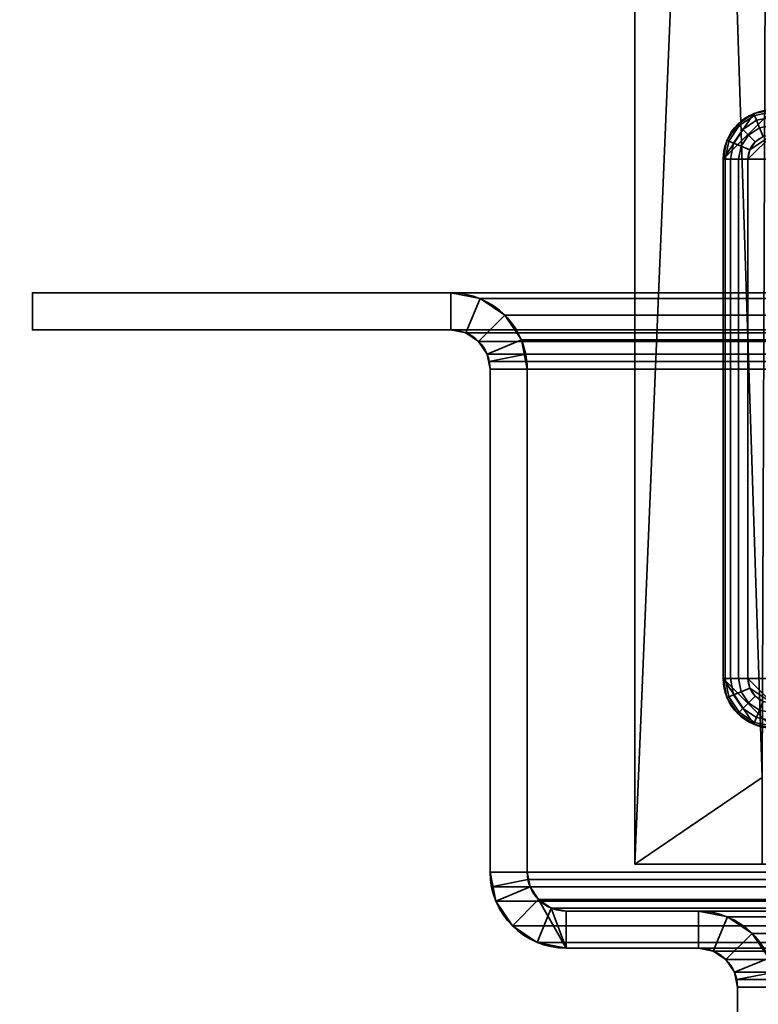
# Model space of a CAD drawing. Header units: millimetres. Extents: x -603 to 3703, y -115 to 249.
# Tile 1056 of 1056: x 2456 to 2486, y 62 to 102. Entities that reach past the tile are written whole.
import ezdxf

# ---------------------------------------------------------------- set-up
doc = ezdxf.new("R2010")
doc.units = ezdxf.units.MM
doc.layers.add('151', color=7, linetype='Continuous', true_color=0xffffff)

# ---------------------------------------------------------------- blocks, each defined once
blk = doc.blocks.new('UG_SURFACE_003')
at = {"layer": '151', "color": 252, "linetype": 'Continuous', "lineweight": 35}
for points in [[(3703, -13.4, 2212.25), (3703, 230.4, 2212.25), (2297, 230.4, 2212.25), (2297, -13.4, 2212.25)], [(2447, -13.4, 2062.25), (2447, 230.4, 2062.25), (3553, 230.4, 2062.25), (3553, -13.4, 2062.25)]]:
    blk.add_3dface(points, dxfattribs=at)
blk = doc.blocks.new('UG_SURFACE_176')
at = {"layer": '151', "color": 41, "linetype": 'Continuous', "lineweight": 35}
for points in [[(2481.35, 67.5, -5.75), (2481.35, 67.5, 2027.9), (2481.35, 229.15, 2027.9), (2481.35, 229.15, -5.75)], [(2481.35, 67.5, -5.75), (2481.35, 229.15, -5.75), (2487, 229.15, -5.75), (2487, 203.3, -5.75)], [(2481.35, 229.15, 2027.9), (2481.35, 67.5, 2027.9), (2486.5, 67.5, 2022.75), (2486.5, 71, 2022.75)], [(2487, 203.3, 2022.25), (2487, 229.15, 2022.25), (2481.35, 229.15, 2027.9), (2486.5, 71, 2022.75)], [(2481.35, 67.5, -5.75), (2487, 203.3, -5.75), (2486.5, 71, -5.75)], [(2486.5, 71, -5.75), (2486.5, 67.5, -5.75), (2481.35, 67.5, -5.75)], [(2481.35, 67.5, 2027.9), (2481.35, 67.5, -5.75), (2486.5, 67.5, -5.75), (2486.5, 67.5, 2022.75)]]:
    blk.add_3dface(points, dxfattribs=at)
blk = doc.blocks.new('UG_SURFACE_177')
at = {"layer": '151', "color": 253, "linetype": 'Continuous', "lineweight": 35}
for points in [[(2484.925, 96, -5.75), (2486.925, 98, -5.75), (2486.16, 97.848, -5.75)], [(2484.925, 96, -5.75), (2499.925, 96, -5.75), (2497.925, 98, -5.75), (2486.925, 98, -5.75)], [(2486.925, 98, -5.75), (2486.925, 98, -7.75), (2486.16, 97.848, -7.75), (2486.16, 97.848, -5.75)], [(2486.925, 97.924, -8.133), (2486.189, 97.777, -8.133), (2486.16, 97.848, -7.75), (2486.925, 98, -7.75)], [(2497.925, 98, -7.75), (2486.925, 98, -7.75), (2486.925, 98, -5.75), (2497.925, 98, -5.75)], [(2486.925, 98, -7.75), (2497.925, 98, -7.75), (2497.925, 97.924, -8.133), (2486.925, 97.924, -8.133)], [(2498.69, 97.848, -5.75), (2497.925, 98, -5.75), (2499.925, 96, -5.75)], [(2498.69, 97.848, -5.75), (2498.69, 97.848, -7.75), (2497.925, 98, -7.75), (2497.925, 98, -5.75)], [(2498.661, 97.777, -8.133), (2497.925, 97.924, -8.133), (2497.925, 98, -7.75), (2498.69, 97.848, -7.75)], [(2486.16, 97.848, -5.75), (2485.511, 97.414, -5.75), (2485.077, 96.765, -5.75), (2484.925, 96, -5.75)], [(2486.16, 97.848, -5.75), (2486.16, 97.848, -7.75), (2485.511, 97.414, -7.75), (2485.511, 97.414, -5.75)], [(2486.189, 97.777, -8.133), (2485.565, 97.36, -8.133), (2485.511, 97.414, -7.75), (2486.16, 97.848, -7.75)], [(2486.272, 97.577, -8.457), (2485.718, 97.207, -8.457), (2485.565, 97.36, -8.133), (2486.189, 97.777, -8.133)], [(2486.396, 97.277, -8.674), (2485.947, 96.978, -8.674), (2485.718, 97.207, -8.457), (2486.272, 97.577, -8.457)], [(2486.925, 97.707, -8.457), (2486.272, 97.577, -8.457), (2486.189, 97.777, -8.133), (2486.925, 97.924, -8.133)], [(2486.925, 97.383, -8.674), (2486.396, 97.277, -8.674), (2486.272, 97.577, -8.457), (2486.925, 97.707, -8.457)], [(2486.925, 97.924, -8.133), (2497.925, 97.924, -8.133), (2497.925, 97.707, -8.457), (2486.925, 97.707, -8.457)], [(2486.925, 97.707, -8.457), (2497.925, 97.707, -8.457), (2497.925, 97.383, -8.674), (2486.925, 97.383, -8.674)], [(2498.578, 97.577, -8.457), (2497.925, 97.707, -8.457), (2497.925, 97.924, -8.133), (2498.661, 97.777, -8.133)], [(2498.454, 97.277, -8.674), (2497.925, 97.383, -8.674), (2497.925, 97.707, -8.457), (2498.578, 97.577, -8.457)], [(2498.903, 96.978, -8.674), (2498.454, 97.277, -8.674), (2498.578, 97.577, -8.457), (2499.132, 97.207, -8.457)], [(2499.132, 97.207, -8.457), (2498.578, 97.577, -8.457), (2498.661, 97.777, -8.133), (2499.285, 97.36, -8.133)], [(2499.285, 97.36, -8.133), (2498.661, 97.777, -8.133), (2498.69, 97.848, -7.75), (2499.339, 97.414, -7.75)], [(2499.925, 96, -5.75), (2499.773, 96.765, -5.75), (2499.339, 97.414, -5.75), (2498.69, 97.848, -5.75)], [(2499.339, 97.414, -5.75), (2499.339, 97.414, -7.75), (2498.69, 97.848, -7.75), (2498.69, 97.848, -5.75)], [(2485.511, 97.414, -5.75), (2485.511, 97.414, -7.75), (2485.077, 96.765, -7.75), (2485.077, 96.765, -5.75)], [(2485.565, 97.36, -8.133), (2485.147, 96.736, -8.133), (2485.077, 96.765, -7.75), (2485.511, 97.414, -7.75)], [(2485.718, 97.207, -8.457), (2485.348, 96.653, -8.457), (2485.147, 96.736, -8.133), (2485.565, 97.36, -8.133)], [(2485.947, 96.978, -8.674), (2485.648, 96.529, -8.674), (2485.348, 96.653, -8.457), (2485.718, 97.207, -8.457)], [(2486.542, 96.924, -8.75), (2486.218, 96.707, -8.75), (2485.947, 96.978, -8.674), (2486.396, 97.277, -8.674)], [(2486.925, 97, -8.75), (2486.542, 96.924, -8.75), (2486.396, 97.277, -8.674), (2486.925, 97.383, -8.674)], [(2486.925, 97.383, -8.674), (2497.925, 97.383, -8.674), (2497.925, 97, -8.75), (2486.925, 97, -8.75)], [(2498.308, 96.924, -8.75), (2497.925, 97, -8.75), (2497.925, 97.383, -8.674), (2498.454, 97.277, -8.674)], [(2498.632, 96.707, -8.75), (2498.308, 96.924, -8.75), (2498.454, 97.277, -8.674), (2498.903, 96.978, -8.674)], [(2499.202, 96.529, -8.674), (2498.903, 96.978, -8.674), (2499.132, 97.207, -8.457), (2499.502, 96.653, -8.457)], [(2499.502, 96.653, -8.457), (2499.132, 97.207, -8.457), (2499.285, 97.36, -8.133), (2499.702, 96.736, -8.133)], [(2499.702, 96.736, -8.133), (2499.285, 97.36, -8.133), (2499.339, 97.414, -7.75), (2499.773, 96.765, -7.75)], [(2499.773, 96.765, -5.75), (2499.773, 96.765, -7.75), (2499.339, 97.414, -7.75), (2499.339, 97.414, -5.75)], [(2485.077, 96.765, -5.75), (2485.077, 96.765, -7.75), (2484.925, 96, -7.75), (2484.925, 96, -5.75)], [(2485.147, 96.736, -8.133), (2485.001, 96, -8.133), (2484.925, 96, -7.75), (2485.077, 96.765, -7.75)], [(2486.218, 96.707, -8.75), (2486.001, 96.383, -8.75), (2485.648, 96.529, -8.674), (2485.947, 96.978, -8.674)], [(2486.925, 97, -8.75), (2485.925, 96, -8.75), (2486.001, 96.383, -8.75)], [(2486.925, 97, -8.75), (2486.925, 74, -8.75), (2485.925, 75, -8.75), (2485.925, 96, -8.75)], [(2486.001, 96.383, -8.75), (2486.218, 96.707, -8.75), (2486.542, 96.924, -8.75), (2486.925, 97, -8.75)], [(2486.925, 97, -8.75), (2497.925, 97, -8.75), (2497.925, 74, -8.75), (2486.925, 74, -8.75)], [(2497.925, 74, -8.75), (2497.925, 97, -8.75), (2498.925, 96, -8.75), (2498.925, 75, -8.75)], [(2497.925, 97, -8.75), (2498.308, 96.924, -8.75), (2498.632, 96.707, -8.75), (2498.849, 96.383, -8.75)], [(2498.849, 96.383, -8.75), (2498.925, 96, -8.75), (2497.925, 97, -8.75)], [(2498.849, 96.383, -8.75), (2498.632, 96.707, -8.75), (2498.903, 96.978, -8.674), (2499.202, 96.529, -8.674)], [(2499.849, 96, -8.133), (2499.702, 96.736, -8.133), (2499.773, 96.765, -7.75), (2499.925, 96, -7.75)], [(2499.925, 96, -5.75), (2499.925, 96, -7.75), (2499.773, 96.765, -7.75), (2499.773, 96.765, -5.75)], [(2485.348, 96.653, -8.457), (2485.218, 96, -8.457), (2485.001, 96, -8.133), (2485.147, 96.736, -8.133)], [(2485.648, 96.529, -8.674), (2485.542, 96, -8.674), (2485.218, 96, -8.457), (2485.348, 96.653, -8.457)], [(2486.001, 96.383, -8.75), (2485.925, 96, -8.75), (2485.542, 96, -8.674), (2485.648, 96.529, -8.674)], [(2498.925, 96, -8.75), (2498.849, 96.383, -8.75), (2499.202, 96.529, -8.674), (2499.308, 96, -8.674)], [(2499.308, 96, -8.674), (2499.202, 96.529, -8.674), (2499.502, 96.653, -8.457), (2499.632, 96, -8.457)], [(2499.632, 96, -8.457), (2499.502, 96.653, -8.457), (2499.702, 96.736, -8.133), (2499.849, 96, -8.133)], [(2484.925, 96, -7.75), (2484.925, 75, -7.75), (2484.925, 75, -5.75), (2484.925, 96, -5.75)], [(2484.925, 75, -7.75), (2484.925, 96, -7.75), (2485.001, 96, -8.133), (2485.001, 75, -8.133)], [(2499.925, 75, -5.75), (2499.925, 96, -5.75), (2484.925, 96, -5.75), (2484.925, 75, -5.75)], [(2485.001, 75, -8.133), (2485.001, 96, -8.133), (2485.218, 96, -8.457), (2485.218, 75, -8.457)], [(2485.218, 75, -8.457), (2485.218, 96, -8.457), (2485.542, 96, -8.674), (2485.542, 75, -8.674)], [(2485.542, 75, -8.674), (2485.542, 96, -8.674), (2485.925, 96, -8.75), (2485.925, 75, -8.75)], [(2499.308, 96, -8.674), (2499.308, 75, -8.674), (2498.925, 75, -8.75), (2498.925, 96, -8.75)], [(2499.632, 96, -8.457), (2499.632, 75, -8.457), (2499.308, 75, -8.674), (2499.308, 96, -8.674)], [(2499.849, 96, -8.133), (2499.849, 75, -8.133), (2499.632, 75, -8.457), (2499.632, 96, -8.457)], [(2499.925, 96, -7.75), (2499.925, 75, -7.75), (2499.849, 75, -8.133), (2499.849, 96, -8.133)], [(2499.925, 75, -7.75), (2499.925, 96, -7.75), (2499.925, 96, -5.75), (2499.925, 75, -5.75)], [(2484.925, 75, -5.75), (2484.925, 75, -7.75), (2485.077, 74.235, -7.75), (2485.077, 74.235, -5.75)], [(2485.001, 75, -8.133), (2485.147, 74.264, -8.133), (2485.077, 74.235, -7.75), (2484.925, 75, -7.75)], [(2499.925, 75, -5.75), (2484.925, 75, -5.75), (2486.925, 73, -5.75), (2497.925, 73, -5.75)], [(2484.925, 75, -5.75), (2485.077, 74.235, -5.75), (2485.511, 73.586, -5.75), (2486.16, 73.152, -5.75)], [(2486.16, 73.152, -5.75), (2486.925, 73, -5.75), (2484.925, 75, -5.75)], [(2485.218, 75, -8.457), (2485.348, 74.347, -8.457), (2485.147, 74.264, -8.133), (2485.001, 75, -8.133)], [(2485.542, 75, -8.674), (2485.648, 74.471, -8.674), (2485.348, 74.347, -8.457), (2485.218, 75, -8.457)], [(2485.925, 75, -8.75), (2486.001, 74.617, -8.75), (2485.648, 74.471, -8.674), (2485.542, 75, -8.674)], [(2486.001, 74.617, -8.75), (2485.925, 75, -8.75), (2486.925, 74, -8.75)], [(2499.773, 74.235, -5.75), (2499.925, 75, -5.75), (2497.925, 73, -5.75)], [(2497.925, 74, -8.75), (2498.925, 75, -8.75), (2498.849, 74.617, -8.75)], [(2498.849, 74.617, -8.75), (2498.925, 75, -8.75), (2499.308, 75, -8.674), (2499.202, 74.471, -8.674)], [(2499.202, 74.471, -8.674), (2499.308, 75, -8.674), (2499.632, 75, -8.457), (2499.502, 74.347, -8.457)], [(2499.502, 74.347, -8.457), (2499.632, 75, -8.457), (2499.849, 75, -8.133), (2499.702, 74.264, -8.133)], [(2499.702, 74.264, -8.133), (2499.849, 75, -8.133), (2499.925, 75, -7.75), (2499.773, 74.235, -7.75)], [(2499.773, 74.235, -5.75), (2499.773, 74.235, -7.75), (2499.925, 75, -7.75), (2499.925, 75, -5.75)], [(2485.648, 74.471, -8.674), (2485.947, 74.022, -8.674), (2485.718, 73.793, -8.457), (2485.348, 74.347, -8.457)], [(2486.001, 74.617, -8.75), (2486.218, 74.293, -8.75), (2485.947, 74.022, -8.674), (2485.648, 74.471, -8.674)], [(2486.925, 74, -8.75), (2486.542, 74.076, -8.75), (2486.218, 74.293, -8.75), (2486.001, 74.617, -8.75)], [(2498.849, 74.617, -8.75), (2498.632, 74.293, -8.75), (2498.308, 74.076, -8.75), (2497.925, 74, -8.75)], [(2498.632, 74.293, -8.75), (2498.849, 74.617, -8.75), (2499.202, 74.471, -8.674), (2498.903, 74.022, -8.674)], [(2498.903, 74.022, -8.674), (2499.202, 74.471, -8.674), (2499.502, 74.347, -8.457), (2499.132, 73.793, -8.457)], [(2485.147, 74.264, -8.133), (2485.565, 73.64, -8.133), (2485.511, 73.586, -7.75), (2485.077, 74.235, -7.75)], [(2485.077, 74.235, -5.75), (2485.077, 74.235, -7.75), (2485.511, 73.586, -7.75), (2485.511, 73.586, -5.75)], [(2485.348, 74.347, -8.457), (2485.718, 73.793, -8.457), (2485.565, 73.64, -8.133), (2485.147, 74.264, -8.133)], [(2486.218, 74.293, -8.75), (2486.542, 74.076, -8.75), (2486.396, 73.723, -8.674), (2485.947, 74.022, -8.674)], [(2486.542, 74.076, -8.75), (2486.925, 74, -8.75), (2486.925, 73.617, -8.674), (2486.396, 73.723, -8.674)], [(2497.925, 73, -5.75), (2498.69, 73.152, -5.75), (2499.339, 73.586, -5.75), (2499.773, 74.235, -5.75)], [(2497.925, 74, -8.75), (2498.308, 74.076, -8.75), (2498.454, 73.723, -8.674), (2497.925, 73.617, -8.674)], [(2498.308, 74.076, -8.75), (2498.632, 74.293, -8.75), (2498.903, 74.022, -8.674), (2498.454, 73.723, -8.674)], [(2499.132, 73.793, -8.457), (2499.502, 74.347, -8.457), (2499.702, 74.264, -8.133), (2499.285, 73.64, -8.133)], [(2499.285, 73.64, -8.133), (2499.702, 74.264, -8.133), (2499.773, 74.235, -7.75), (2499.339, 73.586, -7.75)], [(2499.339, 73.586, -5.75), (2499.339, 73.586, -7.75), (2499.773, 74.235, -7.75), (2499.773, 74.235, -5.75)], [(2485.718, 73.793, -8.457), (2486.272, 73.423, -8.457), (2486.189, 73.223, -8.133), (2485.565, 73.64, -8.133)], [(2485.947, 74.022, -8.674), (2486.396, 73.723, -8.674), (2486.272, 73.423, -8.457), (2485.718, 73.793, -8.457)], [(2486.396, 73.723, -8.674), (2486.925, 73.617, -8.674), (2486.925, 73.293, -8.457), (2486.272, 73.423, -8.457)], [(2497.925, 73.617, -8.674), (2486.925, 73.617, -8.674), (2486.925, 74, -8.75), (2497.925, 74, -8.75)], [(2497.925, 73.617, -8.674), (2498.454, 73.723, -8.674), (2498.578, 73.423, -8.457), (2497.925, 73.293, -8.457)], [(2498.454, 73.723, -8.674), (2498.903, 74.022, -8.674), (2499.132, 73.793, -8.457), (2498.578, 73.423, -8.457)], [(2498.578, 73.423, -8.457), (2499.132, 73.793, -8.457), (2499.285, 73.64, -8.133), (2498.661, 73.223, -8.133)], [(2485.565, 73.64, -8.133), (2486.189, 73.223, -8.133), (2486.16, 73.152, -7.75), (2485.511, 73.586, -7.75)], [(2485.511, 73.586, -5.75), (2485.511, 73.586, -7.75), (2486.16, 73.152, -7.75), (2486.16, 73.152, -5.75)], [(2486.272, 73.423, -8.457), (2486.925, 73.293, -8.457), (2486.925, 73.076, -8.133), (2486.189, 73.223, -8.133)], [(2497.925, 73.293, -8.457), (2486.925, 73.293, -8.457), (2486.925, 73.617, -8.674), (2497.925, 73.617, -8.674)], [(2497.925, 73.076, -8.133), (2486.925, 73.076, -8.133), (2486.925, 73.293, -8.457), (2497.925, 73.293, -8.457)], [(2497.925, 73.293, -8.457), (2498.578, 73.423, -8.457), (2498.661, 73.223, -8.133), (2497.925, 73.076, -8.133)], [(2498.661, 73.223, -8.133), (2499.285, 73.64, -8.133), (2499.339, 73.586, -7.75), (2498.69, 73.152, -7.75)], [(2498.69, 73.152, -5.75), (2498.69, 73.152, -7.75), (2499.339, 73.586, -7.75), (2499.339, 73.586, -5.75)], [(2486.189, 73.223, -8.133), (2486.925, 73.076, -8.133), (2486.925, 73, -7.75), (2486.16, 73.152, -7.75)], [(2486.16, 73.152, -5.75), (2486.16, 73.152, -7.75), (2486.925, 73, -7.75), (2486.925, 73, -5.75)], [(2497.925, 73, -7.75), (2486.925, 73, -7.75), (2486.925, 73.076, -8.133), (2497.925, 73.076, -8.133)], [(2486.925, 73, -7.75), (2497.925, 73, -7.75), (2497.925, 73, -5.75), (2486.925, 73, -5.75)], [(2497.925, 73.076, -8.133), (2498.661, 73.223, -8.133), (2498.69, 73.152, -7.75), (2497.925, 73, -7.75)], [(2497.925, 73, -5.75), (2497.925, 73, -7.75), (2498.69, 73.152, -7.75), (2498.69, 73.152, -5.75)]]:
    blk.add_3dface(points, dxfattribs=at)
blk = doc.blocks.new('UG_SURFACE_183')
at = {"layer": '151', "color": 41, "linetype": 'Continuous', "lineweight": 35}
for points in [[(2481.35, 67.5, 2027.9), (3518.65, 67.5, 2027.9), (3518.65, 229.15, 2027.9), (2481.35, 229.15, 2027.9)], [(2486.5, 71, 2022.75), (2481.35, 229.15, 2027.9), (2487, 229.15, 2022.25), (2487, 203.3, 2022.25)], [(2486.5, 71, 2022.75), (2486.5, 67.5, 2022.75), (2481.35, 67.5, 2027.9), (2481.35, 229.15, 2027.9)], [(3513.5, 67.5, 2022.75), (3518.65, 67.5, 2027.9), (2481.35, 67.5, 2027.9), (2486.5, 67.5, 2022.75)]]:
    blk.add_3dface(points, dxfattribs=at)
blk = doc.blocks.new('UG_SURFACE_209')
at = {"layer": '151', "color": 252, "linetype": 'Continuous', "lineweight": 35}
for points in [[(2457, 89.1, 2052.25), (2457, 90.6, 2052.25), (2457, 90.6, -8.75), (2457, 89.1, -8.75)], [(2457, 90.6, 2052.25), (2473.92, 90.6, 2035.33), (2473.92, 90.6, -8.75), (2457, 90.6, -8.75)], [(2473.92, 90.6, 2035.33), (2457, 90.6, 2052.25), (2457, 89.1, 2052.25), (2473.92, 89.1, 2035.33)], [(2473.92, 89.1, -8.75), (2457, 89.1, -8.75), (2457, 90.6, -8.75), (2473.92, 90.6, -8.75)], [(2475.099, 90.366, 2034.151), (2475.099, 90.366, -8.75), (2473.92, 90.6, -8.75), (2473.92, 90.6, 2035.33)], [(2473.92, 89.1, 2035.33), (2474.525, 88.98, 2034.725), (2475.099, 90.366, 2034.151), (2473.92, 90.6, 2035.33)], [(2473.92, 90.6, -8.75), (2475.099, 90.366, -8.75), (2474.525, 88.98, -8.75), (2473.92, 89.1, -8.75)], [(2474.525, 88.98, 2034.725), (2475.037, 88.637, 2034.213), (2476.098, 89.698, 2033.152), (2475.099, 90.366, 2034.151)], [(2475.099, 90.366, -8.75), (2476.098, 89.698, -8.75), (2475.037, 88.637, -8.75), (2474.525, 88.98, -8.75)], [(2476.098, 89.698, 2033.152), (2476.098, 89.698, -8.75), (2475.099, 90.366, -8.75), (2475.099, 90.366, 2034.151)], [(2476.766, 88.699, 2032.485), (2476.098, 89.698, 2033.152), (2475.037, 88.637, 2034.213), (2475.38, 88.125, 2033.87)], [(2475.38, 88.125, -8.75), (2475.037, 88.637, -8.75), (2476.098, 89.698, -8.75), (2476.766, 88.699, -8.75)], [(2476.766, 88.699, 2032.485), (2476.766, 88.699, -8.75), (2476.098, 89.698, -8.75), (2476.098, 89.698, 2033.152)], [(2457, 89.1, 2052.25), (2457, 89.1, -8.75), (2473.92, 89.1, -8.75), (2473.92, 89.1, 2035.33)], [(2473.92, 89.1, 2035.33), (2473.92, 89.1, -8.75), (2474.525, 88.98, -8.75), (2474.525, 88.98, 2034.725)], [(2474.525, 88.98, 2034.725), (2474.525, 88.98, -8.75), (2475.037, 88.637, -8.75), (2475.037, 88.637, 2034.213)], [(2475.037, 88.637, 2034.213), (2475.037, 88.637, -8.75), (2475.38, 88.125, -8.75), (2475.38, 88.125, 2033.87)], [(2476.941, 88.121, 2032.309), (2476.766, 88.699, 2032.485), (2475.38, 88.125, 2033.87), (2475.47, 87.828, 2033.78)], [(2475.5, 87.52, -8.75), (2475.38, 88.125, -8.75), (2476.766, 88.699, -8.75), (2477, 87.52, -8.75)], [(2476.766, 88.699, -8.75), (2476.766, 88.699, 2032.485), (2476.941, 88.121, 2032.309)], [(2476.941, 88.121, 2032.309), (2477, 87.52, -8.75), (2476.766, 88.699, -8.75)], [(2475.38, 88.125, -8.75), (2475.5, 87.52, -8.75), (2475.5, 87.52, 2033.75)], [(2475.5, 87.52, 2033.75), (2475.47, 87.828, 2033.78), (2475.38, 88.125, -8.75)], [(2475.47, 87.828, 2033.78), (2475.38, 88.125, 2033.87), (2475.38, 88.125, -8.75)], [(2477, 87.52, 2032.25), (2476.941, 88.121, 2032.309), (2475.47, 87.828, 2033.78), (2475.5, 87.52, 2033.75)], [(2476.941, 88.121, 2032.309), (2477, 87.52, 2032.25), (2477, 87.52, -8.75)], [(2475.5, 87.52, 2033.75), (2475.5, 87.52, -8.75), (2475.5, 67.18, -8.75), (2475.5, 67.18, 2033.75)], [(2475.5, 87.52, 2033.75), (2475.5, 67.18, 2033.75), (2477, 67.18, 2032.25), (2477, 87.52, 2032.25)], [(2475.5, 67.18, -8.75), (2475.5, 87.52, -8.75), (2477, 87.52, -8.75), (2477, 67.18, -8.75)], [(2477, 87.52, 2032.25), (2477, 67.18, 2032.25), (2477, 67.18, -8.75), (2477, 87.52, -8.75)], [(2475.5, 67.18, -8.75), (2475.734, 66.001, -8.75), (2475.734, 66.001, 2033.515)], [(2475.734, 66.001, 2033.515), (2475.559, 66.579, 2033.691), (2475.5, 67.18, -8.75)], [(2475.559, 66.579, 2033.691), (2475.5, 67.18, 2033.75), (2475.5, 67.18, -8.75)], [(2475.5, 67.18, 2033.75), (2475.559, 66.579, 2033.691), (2477.03, 66.872, 2032.22), (2477, 67.18, 2032.25)], [(2477, 67.18, -8.75), (2477.12, 66.575, -8.75), (2475.734, 66.001, -8.75), (2475.5, 67.18, -8.75)], [(2477, 67.18, -8.75), (2477.03, 66.872, 2032.22), (2477.12, 66.575, 2032.13)], [(2477, 67.18, -8.75), (2477, 67.18, 2032.25), (2477.03, 66.872, 2032.22)], [(2477.12, 66.575, 2032.13), (2477.12, 66.575, -8.75), (2477, 67.18, -8.75)], [(2475.559, 66.579, 2033.691), (2475.734, 66.001, 2033.515), (2477.12, 66.575, 2032.13), (2477.03, 66.872, 2032.22)], [(2475.734, 66.001, 2033.515), (2476.402, 65.002, 2032.848), (2477.463, 66.063, 2031.787), (2477.12, 66.575, 2032.13)], [(2477.12, 66.575, -8.75), (2477.463, 66.063, -8.75), (2476.402, 65.002, -8.75), (2475.734, 66.001, -8.75)], [(2477.463, 66.063, 2031.787), (2477.463, 66.063, -8.75), (2477.12, 66.575, -8.75), (2477.12, 66.575, 2032.13)], [(2475.734, 66.001, 2033.515), (2475.734, 66.001, -8.75), (2476.402, 65.002, -8.75), (2476.402, 65.002, 2032.848)], [(2477.975, 65.72, 2031.275), (2477.463, 66.063, 2031.787), (2476.402, 65.002, 2032.848), (2477.401, 64.334, 2031.849)], [(2477.401, 64.334, -8.75), (2476.402, 65.002, -8.75), (2477.463, 66.063, -8.75), (2477.975, 65.72, -8.75)], [(2478.58, 65.6, 2030.67), (2477.975, 65.72, 2031.275), (2477.401, 64.334, 2031.849), (2478.58, 64.1, 2030.67)], [(2478.58, 64.1, -8.75), (2477.401, 64.334, -8.75), (2477.975, 65.72, -8.75), (2478.58, 65.6, -8.75)], [(2477.975, 65.72, 2031.275), (2477.975, 65.72, -8.75), (2477.463, 66.063, -8.75), (2477.463, 66.063, 2031.787)], [(2478.58, 65.6, 2030.67), (2478.58, 65.6, -8.75), (2477.975, 65.72, -8.75), (2477.975, 65.72, 2031.275)], [(2478.58, 65.6, 2030.67), (2483.92, 65.6, 2025.33), (2483.92, 65.6, -8.75), (2478.58, 65.6, -8.75)], [(2478.58, 64.1, 2030.67), (2483.92, 64.1, 2025.33), (2483.92, 65.6, 2025.33), (2478.58, 65.6, 2030.67)], [(2478.58, 65.6, -8.75), (2483.92, 65.6, -8.75), (2483.92, 64.1, -8.75), (2478.58, 64.1, -8.75)], [(2485.099, 65.366, 2024.151), (2485.099, 65.366, -8.75), (2483.92, 65.6, -8.75), (2483.92, 65.6, 2025.33)], [(2483.92, 64.1, 2025.33), (2484.525, 63.98, 2024.725), (2485.099, 65.366, 2024.151), (2483.92, 65.6, 2025.33)], [(2483.92, 65.6, -8.75), (2485.099, 65.366, -8.75), (2484.525, 63.98, -8.75), (2483.92, 64.1, -8.75)], [(2484.525, 63.98, 2024.725), (2485.037, 63.637, 2024.213), (2486.098, 64.698, 2023.152), (2485.099, 65.366, 2024.151)], [(2485.099, 65.366, -8.75), (2486.098, 64.698, -8.75), (2485.037, 63.637, -8.75), (2484.525, 63.98, -8.75)], [(2486.098, 64.698, 2023.152), (2486.098, 64.698, -8.75), (2485.099, 65.366, -8.75), (2485.099, 65.366, 2024.151)], [(2476.402, 65.002, 2032.848), (2476.402, 65.002, -8.75), (2477.401, 64.334, -8.75), (2477.401, 64.334, 2031.849)], [(2486.766, 63.699, 2022.485), (2486.098, 64.698, 2023.152), (2485.037, 63.637, 2024.213), (2485.38, 63.125, 2023.87)], [(2485.38, 63.125, -8.75), (2485.037, 63.637, -8.75), (2486.098, 64.698, -8.75), (2486.766, 63.699, -8.75)], [(2486.766, 63.699, 2022.485), (2486.766, 63.699, -8.75), (2486.098, 64.698, -8.75), (2486.098, 64.698, 2023.152)], [(2477.401, 64.334, 2031.849), (2477.401, 64.334, -8.75), (2478.58, 64.1, -8.75), (2478.58, 64.1, 2030.67)], [(2478.58, 64.1, 2030.67), (2478.58, 64.1, -8.75), (2483.92, 64.1, -8.75), (2483.92, 64.1, 2025.33)], [(2483.92, 64.1, 2025.33), (2483.92, 64.1, -8.75), (2484.525, 63.98, -8.75), (2484.525, 63.98, 2024.725)], [(2484.525, 63.98, 2024.725), (2484.525, 63.98, -8.75), (2485.037, 63.637, -8.75), (2485.037, 63.637, 2024.213)], [(2485.037, 63.637, 2024.213), (2485.037, 63.637, -8.75), (2485.38, 63.125, -8.75), (2485.38, 63.125, 2023.87)], [(2486.941, 63.121, 2022.309), (2486.766, 63.699, 2022.485), (2485.38, 63.125, 2023.87), (2485.47, 62.828, 2023.78)], [(2485.5, 62.52, -8.75), (2485.38, 63.125, -8.75), (2486.766, 63.699, -8.75), (2487, 62.52, -8.75)], [(2485.38, 63.125, -8.75), (2485.5, 62.52, -8.75), (2485.5, 62.52, 2023.75)], [(2485.5, 62.52, 2023.75), (2485.47, 62.828, 2023.78), (2485.38, 63.125, -8.75)], [(2485.47, 62.828, 2023.78), (2485.38, 63.125, 2023.87), (2485.38, 63.125, -8.75)], [(2487, 62.52, 2022.25), (2486.941, 63.121, 2022.309), (2485.47, 62.828, 2023.78), (2485.5, 62.52, 2023.75)], [(2485.5, 62.52, 2023.75), (2485.5, 62.52, -8.75), (2485.5, -30.32, -8.75), (2485.5, -30.32, 2023.75)], [(2487, -30.32, 2022.25), (2487, 62.52, 2022.25), (2485.5, 62.52, 2023.75), (2485.5, -30.32, 2023.75)], [(2487, 62.52, -8.75), (2487, -30.32, -8.75), (2485.5, -30.32, -8.75), (2485.5, 62.52, -8.75)]]:
    blk.add_3dface(points, dxfattribs=at)
blk = doc.blocks.new('UG_SURFACE_210')
at = {"layer": '151', "color": 252, "linetype": 'Continuous', "lineweight": 35}
for points in [[(2457, 89.1, 2052.25), (2457, 90.6, 2052.25), (2457, 90.6, -8.75), (2457, 89.1, -8.75)], [(2457, 90.6, 2052.25), (2473.92, 90.6, 2035.33), (2473.92, 90.6, -8.75), (2457, 90.6, -8.75)], [(2473.92, 90.6, 2035.33), (2457, 90.6, 2052.25), (2457, 89.1, 2052.25), (2473.92, 89.1, 2035.33)], [(2473.92, 89.1, -8.75), (2457, 89.1, -8.75), (2457, 90.6, -8.75), (2473.92, 90.6, -8.75)], [(2475.099, 90.366, 2034.151), (2475.099, 90.366, -8.75), (2473.92, 90.6, -8.75), (2473.92, 90.6, 2035.33)], [(2473.92, 89.1, 2035.33), (2474.525, 88.98, 2034.725), (2475.099, 90.366, 2034.151), (2473.92, 90.6, 2035.33)], [(2473.92, 90.6, -8.75), (2475.099, 90.366, -8.75), (2474.525, 88.98, -8.75), (2473.92, 89.1, -8.75)], [(2474.525, 88.98, 2034.725), (2475.037, 88.637, 2034.213), (2476.098, 89.698, 2033.152), (2475.099, 90.366, 2034.151)], [(2475.099, 90.366, -8.75), (2476.098, 89.698, -8.75), (2475.037, 88.637, -8.75), (2474.525, 88.98, -8.75)], [(2476.098, 89.698, 2033.152), (2476.098, 89.698, -8.75), (2475.099, 90.366, -8.75), (2475.099, 90.366, 2034.151)], [(2476.766, 88.699, 2032.485), (2476.098, 89.698, 2033.152), (2475.037, 88.637, 2034.213), (2475.38, 88.125, 2033.87)], [(2475.38, 88.125, -8.75), (2475.037, 88.637, -8.75), (2476.098, 89.698, -8.75), (2476.766, 88.699, -8.75)], [(2476.766, 88.699, 2032.485), (2476.766, 88.699, -8.75), (2476.098, 89.698, -8.75), (2476.098, 89.698, 2033.152)], [(2457, 89.1, 2052.25), (2457, 89.1, -8.75), (2473.92, 89.1, -8.75), (2473.92, 89.1, 2035.33)], [(2473.92, 89.1, 2035.33), (2473.92, 89.1, -8.75), (2474.525, 88.98, -8.75), (2474.525, 88.98, 2034.725)], [(2474.525, 88.98, 2034.725), (2474.525, 88.98, -8.75), (2475.037, 88.637, -8.75), (2475.037, 88.637, 2034.213)], [(2475.037, 88.637, 2034.213), (2475.037, 88.637, -8.75), (2475.38, 88.125, -8.75), (2475.38, 88.125, 2033.87)], [(2476.941, 88.121, 2032.309), (2476.766, 88.699, 2032.485), (2475.38, 88.125, 2033.87), (2475.47, 87.828, 2033.78)], [(2475.5, 87.52, -8.75), (2475.38, 88.125, -8.75), (2476.766, 88.699, -8.75), (2477, 87.52, -8.75)], [(2476.766, 88.699, -8.75), (2476.766, 88.699, 2032.485), (2476.941, 88.121, 2032.309)], [(2476.941, 88.121, 2032.309), (2477, 87.52, -8.75), (2476.766, 88.699, -8.75)], [(2475.38, 88.125, -8.75), (2475.5, 87.52, -8.75), (2475.5, 87.52, 2033.75)], [(2475.5, 87.52, 2033.75), (2475.47, 87.828, 2033.78), (2475.38, 88.125, -8.75)], [(2475.47, 87.828, 2033.78), (2475.38, 88.125, 2033.87), (2475.38, 88.125, -8.75)], [(2477, 87.52, 2032.25), (2476.941, 88.121, 2032.309), (2475.47, 87.828, 2033.78), (2475.5, 87.52, 2033.75)], [(2476.941, 88.121, 2032.309), (2477, 87.52, 2032.25), (2477, 87.52, -8.75)], [(2475.5, 87.52, 2033.75), (2475.5, 87.52, -8.75), (2475.5, 67.18, -8.75), (2475.5, 67.18, 2033.75)], [(2475.5, 87.52, 2033.75), (2475.5, 67.18, 2033.75), (2477, 67.18, 2032.25), (2477, 87.52, 2032.25)], [(2475.5, 67.18, -8.75), (2475.5, 87.52, -8.75), (2477, 87.52, -8.75), (2477, 67.18, -8.75)], [(2477, 87.52, 2032.25), (2477, 67.18, 2032.25), (2477, 67.18, -8.75), (2477, 87.52, -8.75)], [(2475.5, 67.18, -8.75), (2475.734, 66.001, -8.75), (2475.734, 66.001, 2033.515)], [(2475.734, 66.001, 2033.515), (2475.559, 66.579, 2033.691), (2475.5, 67.18, -8.75)], [(2475.559, 66.579, 2033.691), (2475.5, 67.18, 2033.75), (2475.5, 67.18, -8.75)], [(2475.5, 67.18, 2033.75), (2475.559, 66.579, 2033.691), (2477.03, 66.872, 2032.22), (2477, 67.18, 2032.25)], [(2477, 67.18, -8.75), (2477.12, 66.575, -8.75), (2475.734, 66.001, -8.75), (2475.5, 67.18, -8.75)], [(2477, 67.18, -8.75), (2477.03, 66.872, 2032.22), (2477.12, 66.575, 2032.13)], [(2477, 67.18, -8.75), (2477, 67.18, 2032.25), (2477.03, 66.872, 2032.22)], [(2477.12, 66.575, 2032.13), (2477.12, 66.575, -8.75), (2477, 67.18, -8.75)], [(2475.559, 66.579, 2033.691), (2475.734, 66.001, 2033.515), (2477.12, 66.575, 2032.13), (2477.03, 66.872, 2032.22)], [(2475.734, 66.001, 2033.515), (2476.402, 65.002, 2032.848), (2477.463, 66.063, 2031.787), (2477.12, 66.575, 2032.13)], [(2477.12, 66.575, -8.75), (2477.463, 66.063, -8.75), (2476.402, 65.002, -8.75), (2475.734, 66.001, -8.75)], [(2477.463, 66.063, 2031.787), (2477.463, 66.063, -8.75), (2477.12, 66.575, -8.75), (2477.12, 66.575, 2032.13)], [(2475.734, 66.001, 2033.515), (2475.734, 66.001, -8.75), (2476.402, 65.002, -8.75), (2476.402, 65.002, 2032.848)], [(2477.975, 65.72, 2031.275), (2477.463, 66.063, 2031.787), (2476.402, 65.002, 2032.848), (2477.401, 64.334, 2031.849)], [(2477.401, 64.334, -8.75), (2476.402, 65.002, -8.75), (2477.463, 66.063, -8.75), (2477.975, 65.72, -8.75)], [(2478.58, 65.6, 2030.67), (2477.975, 65.72, 2031.275), (2477.401, 64.334, 2031.849), (2478.58, 64.1, 2030.67)], [(2478.58, 64.1, -8.75), (2477.401, 64.334, -8.75), (2477.975, 65.72, -8.75), (2478.58, 65.6, -8.75)], [(2477.975, 65.72, 2031.275), (2477.975, 65.72, -8.75), (2477.463, 66.063, -8.75), (2477.463, 66.063, 2031.787)], [(2478.58, 65.6, 2030.67), (2478.58, 65.6, -8.75), (2477.975, 65.72, -8.75), (2477.975, 65.72, 2031.275)], [(2478.58, 65.6, 2030.67), (2483.92, 65.6, 2025.33), (2483.92, 65.6, -8.75), (2478.58, 65.6, -8.75)], [(2478.58, 64.1, 2030.67), (2483.92, 64.1, 2025.33), (2483.92, 65.6, 2025.33), (2478.58, 65.6, 2030.67)], [(2478.58, 65.6, -8.75), (2483.92, 65.6, -8.75), (2483.92, 64.1, -8.75), (2478.58, 64.1, -8.75)], [(2485.099, 65.366, 2024.151), (2485.099, 65.366, -8.75), (2483.92, 65.6, -8.75), (2483.92, 65.6, 2025.33)], [(2483.92, 64.1, 2025.33), (2484.525, 63.98, 2024.725), (2485.099, 65.366, 2024.151), (2483.92, 65.6, 2025.33)], [(2483.92, 65.6, -8.75), (2485.099, 65.366, -8.75), (2484.525, 63.98, -8.75), (2483.92, 64.1, -8.75)], [(2484.525, 63.98, 2024.725), (2485.037, 63.637, 2024.213), (2486.098, 64.698, 2023.152), (2485.099, 65.366, 2024.151)], [(2485.099, 65.366, -8.75), (2486.098, 64.698, -8.75), (2485.037, 63.637, -8.75), (2484.525, 63.98, -8.75)], [(2486.098, 64.698, 2023.152), (2486.098, 64.698, -8.75), (2485.099, 65.366, -8.75), (2485.099, 65.366, 2024.151)], [(2476.402, 65.002, 2032.848), (2476.402, 65.002, -8.75), (2477.401, 64.334, -8.75), (2477.401, 64.334, 2031.849)], [(2486.766, 63.699, 2022.485), (2486.098, 64.698, 2023.152), (2485.037, 63.637, 2024.213), (2485.38, 63.125, 2023.87)], [(2485.38, 63.125, -8.75), (2485.037, 63.637, -8.75), (2486.098, 64.698, -8.75), (2486.766, 63.699, -8.75)], [(2486.766, 63.699, 2022.485), (2486.766, 63.699, -8.75), (2486.098, 64.698, -8.75), (2486.098, 64.698, 2023.152)], [(2477.401, 64.334, 2031.849), (2477.401, 64.334, -8.75), (2478.58, 64.1, -8.75), (2478.58, 64.1, 2030.67)], [(2478.58, 64.1, 2030.67), (2478.58, 64.1, -8.75), (2483.92, 64.1, -8.75), (2483.92, 64.1, 2025.33)], [(2483.92, 64.1, 2025.33), (2483.92, 64.1, -8.75), (2484.525, 63.98, -8.75), (2484.525, 63.98, 2024.725)], [(2484.525, 63.98, 2024.725), (2484.525, 63.98, -8.75), (2485.037, 63.637, -8.75), (2485.037, 63.637, 2024.213)], [(2485.037, 63.637, 2024.213), (2485.037, 63.637, -8.75), (2485.38, 63.125, -8.75), (2485.38, 63.125, 2023.87)], [(2486.941, 63.121, 2022.309), (2486.766, 63.699, 2022.485), (2485.38, 63.125, 2023.87), (2485.47, 62.828, 2023.78)], [(2485.5, 62.52, -8.75), (2485.38, 63.125, -8.75), (2486.766, 63.699, -8.75), (2487, 62.52, -8.75)], [(2485.38, 63.125, -8.75), (2485.5, 62.52, -8.75), (2485.5, 62.52, 2023.75)], [(2485.5, 62.52, 2023.75), (2485.47, 62.828, 2023.78), (2485.38, 63.125, -8.75)], [(2485.47, 62.828, 2023.78), (2485.38, 63.125, 2023.87), (2485.38, 63.125, -8.75)], [(2487, 62.52, 2022.25), (2486.941, 63.121, 2022.309), (2485.47, 62.828, 2023.78), (2485.5, 62.52, 2023.75)], [(2485.5, 62.52, 2023.75), (2485.5, 62.52, -8.75), (2485.5, -30.32, -8.75), (2485.5, -30.32, 2023.75)], [(2487, -30.32, 2022.25), (2487, 62.52, 2022.25), (2485.5, 62.52, 2023.75), (2485.5, -30.32, 2023.75)], [(2487, 62.52, -8.75), (2487, -30.32, -8.75), (2485.5, -30.32, -8.75), (2485.5, 62.52, -8.75)]]:
    blk.add_3dface(points, dxfattribs=at)
blk = doc.blocks.new('UG_SURFACE_215')
at = {"layer": '151', "color": 252, "linetype": 'Continuous', "lineweight": 35}
for points in [[(2457, 89.1, 2052.25), (3543, 89.1, 2052.25), (3543, 90.6, 2052.25), (2457, 90.6, 2052.25)], [(2473.92, 89.1, 2035.33), (2457, 89.1, 2052.25), (2457, 90.6, 2052.25), (2473.92, 90.6, 2035.33)], [(2473.92, 90.6, 2035.33), (2457, 90.6, 2052.25), (3543, 90.6, 2052.25), (3526.08, 90.6, 2035.33)], [(2473.92, 90.6, 2035.33), (2475.099, 90.366, 2034.151), (2474.525, 88.98, 2034.725), (2473.92, 89.1, 2035.33)], [(3524.901, 90.366, 2034.151), (2475.099, 90.366, 2034.151), (2473.92, 90.6, 2035.33), (3526.08, 90.6, 2035.33)], [(2475.099, 90.366, 2034.151), (2476.098, 89.698, 2033.152), (2475.037, 88.637, 2034.213), (2474.525, 88.98, 2034.725)], [(3523.902, 89.698, 2033.152), (2476.098, 89.698, 2033.152), (2475.099, 90.366, 2034.151), (3524.901, 90.366, 2034.151)], [(2475.38, 88.125, 2033.87), (2475.037, 88.637, 2034.213), (2476.098, 89.698, 2033.152), (2476.766, 88.699, 2032.485)], [(3523.234, 88.699, 2032.485), (2476.766, 88.699, 2032.485), (2476.098, 89.698, 2033.152), (3523.902, 89.698, 2033.152)], [(2473.92, 89.1, 2035.33), (3526.08, 89.1, 2035.33), (3543, 89.1, 2052.25), (2457, 89.1, 2052.25)], [(3526.08, 89.1, 2035.33), (2473.92, 89.1, 2035.33), (2474.525, 88.98, 2034.725), (3525.475, 88.98, 2034.725)], [(3525.475, 88.98, 2034.725), (2474.525, 88.98, 2034.725), (2475.037, 88.637, 2034.213), (3524.963, 88.637, 2034.213)], [(3524.963, 88.637, 2034.213), (2475.037, 88.637, 2034.213), (2475.38, 88.125, 2033.87), (3524.62, 88.125, 2033.87)], [(2475.47, 87.828, 2033.78), (2475.38, 88.125, 2033.87), (2476.766, 88.699, 2032.485), (2476.941, 88.121, 2032.309)], [(2476.941, 88.121, 2032.309), (2476.766, 88.699, 2032.485), (3523.234, 88.699, 2032.485)], [(2476.941, 88.121, 2032.309), (3523.234, 88.699, 2032.485), (3523.059, 88.121, 2032.309)], [(3524.53, 87.828, 2033.78), (2475.38, 88.125, 2033.87), (2475.47, 87.828, 2033.78)], [(3524.53, 87.828, 2033.78), (3524.62, 88.125, 2033.87), (2475.38, 88.125, 2033.87)], [(2475.5, 87.52, 2033.75), (2475.47, 87.828, 2033.78), (2476.941, 88.121, 2032.309), (2477, 87.52, 2032.25)], [(3523.059, 88.121, 2032.309), (2477, 87.52, 2032.25), (2476.941, 88.121, 2032.309)], [(3523.059, 88.121, 2032.309), (3523, 87.52, 2032.25), (2477, 87.52, 2032.25)], [(2475.47, 87.828, 2033.78), (3524.5, 87.52, 2033.75), (3524.53, 87.828, 2033.78)], [(2475.47, 87.828, 2033.78), (2475.5, 87.52, 2033.75), (3524.5, 87.52, 2033.75)], [(2475.5, 67.18, 2033.75), (3524.5, 67.18, 2033.75), (3524.5, 87.52, 2033.75), (2475.5, 87.52, 2033.75)], [(2477, 87.52, 2032.25), (2477, 67.18, 2032.25), (2475.5, 67.18, 2033.75), (2475.5, 87.52, 2033.75)], [(2477, 67.18, 2032.25), (2477, 87.52, 2032.25), (3523, 87.52, 2032.25), (3523, 67.18, 2032.25)], [(3524.5, 67.18, 2033.75), (2475.5, 67.18, 2033.75), (2475.559, 66.579, 2033.691)], [(2477, 67.18, 2032.25), (2477.03, 66.872, 2032.22), (2475.559, 66.579, 2033.691), (2475.5, 67.18, 2033.75)], [(3524.441, 66.579, 2033.691), (3524.5, 67.18, 2033.75), (2475.559, 66.579, 2033.691)], [(2477.03, 66.872, 2032.22), (2477, 67.18, 2032.25), (3523, 67.18, 2032.25)], [(2477.03, 66.872, 2032.22), (3523, 67.18, 2032.25), (3522.97, 66.872, 2032.22)], [(2477.03, 66.872, 2032.22), (2477.12, 66.575, 2032.13), (2475.734, 66.001, 2033.515), (2475.559, 66.579, 2033.691)], [(2475.559, 66.579, 2033.691), (2475.734, 66.001, 2033.515), (3524.266, 66.001, 2033.515), (3524.441, 66.579, 2033.691)], [(2476.402, 65.002, 2032.848), (2475.734, 66.001, 2033.515), (2477.12, 66.575, 2032.13), (2477.463, 66.063, 2031.787)], [(3522.97, 66.872, 2032.22), (3522.88, 66.575, 2032.13), (2477.12, 66.575, 2032.13), (2477.03, 66.872, 2032.22)], [(3522.537, 66.063, 2031.787), (2477.463, 66.063, 2031.787), (2477.12, 66.575, 2032.13), (3522.88, 66.575, 2032.13)], [(3524.266, 66.001, 2033.515), (2475.734, 66.001, 2033.515), (2476.402, 65.002, 2032.848), (3523.598, 65.002, 2032.848)], [(2477.463, 66.063, 2031.787), (2478.58, 64.1, 2030.67), (2477.401, 64.334, 2031.849), (2476.402, 65.002, 2032.848)], [(3522.025, 65.72, 2031.275), (2477.975, 65.72, 2031.275), (2477.463, 66.063, 2031.787), (3522.537, 66.063, 2031.787)], [(2478.58, 64.1, 2030.67), (2477.463, 66.063, 2031.787), (2477.975, 65.72, 2031.275)], [(3521.42, 65.6, 2030.67), (2478.58, 65.6, 2030.67), (2477.975, 65.72, 2031.275), (3522.025, 65.72, 2031.275)], [(2478.58, 64.1, 2030.67), (2477.975, 65.72, 2031.275), (2478.58, 65.6, 2030.67)], [(2483.92, 65.6, 2025.33), (2478.58, 65.6, 2030.67), (3521.42, 65.6, 2030.67), (3516.08, 65.6, 2025.33)], [(2478.58, 65.6, 2030.67), (2483.92, 65.6, 2025.33), (2483.92, 64.1, 2025.33), (2478.58, 64.1, 2030.67)], [(3514.901, 65.366, 2024.151), (2485.099, 65.366, 2024.151), (2483.92, 65.6, 2025.33), (3516.08, 65.6, 2025.33)], [(2483.92, 65.6, 2025.33), (2485.099, 65.366, 2024.151), (2484.525, 63.98, 2024.725), (2483.92, 64.1, 2025.33)], [(2485.099, 65.366, 2024.151), (2486.098, 64.698, 2023.152), (2485.037, 63.637, 2024.213), (2484.525, 63.98, 2024.725)], [(3513.902, 64.698, 2023.152), (2486.098, 64.698, 2023.152), (2485.099, 65.366, 2024.151), (3514.901, 65.366, 2024.151)], [(3523.598, 65.002, 2032.848), (2476.402, 65.002, 2032.848), (2477.401, 64.334, 2031.849), (3522.599, 64.334, 2031.849)], [(2485.38, 63.125, 2023.87), (2485.037, 63.637, 2024.213), (2486.098, 64.698, 2023.152), (2486.766, 63.699, 2022.485)], [(3513.234, 63.699, 2022.485), (2486.766, 63.699, 2022.485), (2486.098, 64.698, 2023.152), (3513.902, 64.698, 2023.152)], [(3522.599, 64.334, 2031.849), (2477.401, 64.334, 2031.849), (2478.58, 64.1, 2030.67), (3521.42, 64.1, 2030.67)], [(2483.92, 64.1, 2025.33), (3516.08, 64.1, 2025.33), (3521.42, 64.1, 2030.67), (2478.58, 64.1, 2030.67)], [(3516.08, 64.1, 2025.33), (2483.92, 64.1, 2025.33), (2484.525, 63.98, 2024.725), (3515.475, 63.98, 2024.725)], [(3515.475, 63.98, 2024.725), (2484.525, 63.98, 2024.725), (2485.037, 63.637, 2024.213), (3514.963, 63.637, 2024.213)], [(3514.963, 63.637, 2024.213), (2485.037, 63.637, 2024.213), (2485.38, 63.125, 2023.87), (3514.62, 63.125, 2023.87)], [(2485.47, 62.828, 2023.78), (2485.38, 63.125, 2023.87), (2486.766, 63.699, 2022.485), (2486.941, 63.121, 2022.309)], [(3514.53, 62.828, 2023.78), (2485.38, 63.125, 2023.87), (2485.47, 62.828, 2023.78)], [(3514.53, 62.828, 2023.78), (3514.62, 63.125, 2023.87), (2485.38, 63.125, 2023.87)], [(2485.5, 62.52, 2023.75), (2485.47, 62.828, 2023.78), (2486.941, 63.121, 2022.309), (2487, 62.52, 2022.25)], [(2485.47, 62.828, 2023.78), (3514.5, 62.52, 2023.75), (3514.53, 62.828, 2023.78)], [(2485.47, 62.828, 2023.78), (2485.5, 62.52, 2023.75), (3514.5, 62.52, 2023.75)], [(2485.5, -30.32, 2023.75), (3514.5, -30.32, 2023.75), (3514.5, 62.52, 2023.75), (2485.5, 62.52, 2023.75)], [(2487, 62.52, 2022.25), (2487, -30.32, 2022.25), (2485.5, -30.32, 2023.75), (2485.5, 62.52, 2023.75)]]:
    blk.add_3dface(points, dxfattribs=at)

msp = doc.modelspace()

# ---------------------------------------------------------------- linework, layer by layer
at = {"layer": '151', "color": 251, "linetype": 'Continuous', "lineweight": -3, "true_color": 0x636466}
for p, q in [((2481.35, 67.5, -5.75), (2481.35, 229.15, -5.75)), ((2481.35, 67.5, 2027.9), (2481.35, 229.15, 2027.9)), ((2481.35, 67.5, 2027.9), (2481.35, 229.15, 2027.9)), ((2484.925, 75, -5.75), (2484.925, 96, -5.75)), ((2484.925, 96, -7.75), (2484.925, 96, -5.75)), ((2484.925, 96, -7.75), (2484.925, 75, -7.75)), ((2485.925, 75, -8.75), (2485.925, 96, -8.75)), ((2457, 89.1, 2052.25), (2457, 90.6, 2052.25)), ((2457, 89.1, 2052.25), (2457, 90.6, 2052.25)), ((2473.92, 90.6, 2035.33), (2457, 90.6, 2052.25)), ((2457, 90.6, -8.75), (2473.92, 90.6, -8.75)), ((2457, 90.6, -8.75), (2473.92, 90.6, -8.75)), ((2473.92, 90.6, 2035.33), (2457, 90.6, 2052.25)), ((2457, 89.1, 2052.25), (2457, 90.6, 2052.25)), ((2473.92, 90.6, 2035.33), (2457, 90.6, 2052.25)), ((2457, 89.1, -8.75), (2457, 90.6, -8.75)), ((3543, 90.6, 2052.25), (2457, 90.6, 2052.25)), ((2457, 89.1, -8.75), (2457, 90.6, -8.75)), ((2457, 90.6, -8.75), (2457, 90.6, 2052.25)), ((2457, 90.6, -8.75), (2457, 90.6, 2052.25)), ((2473.92, 90.6, 2035.33), (2473.92, 90.6, -8.75)), ((2473.92, 90.6, 2035.33), (2473.92, 90.6, -8.75)), ((3526.08, 90.6, 2035.33), (2473.92, 90.6, 2035.33)), ((2473.92, 89.1, 2035.33), (2457, 89.1, 2052.25)), ((2473.92, 89.1, 2035.33), (2457, 89.1, 2052.25)), ((2473.92, 89.1, 2035.33), (2457, 89.1, 2052.25)), ((2457, 89.1, -8.75), (2473.92, 89.1, -8.75)), ((3543, 89.1, 2052.25), (2457, 89.1, 2052.25)), ((2457, 89.1, -8.75), (2473.92, 89.1, -8.75)), ((2457, 89.1, -8.75), (2457, 89.1, 2052.25)), ((2457, 89.1, -8.75), (2457, 89.1, 2052.25)), ((3526.08, 89.1, 2035.33), (2473.92, 89.1, 2035.33)), ((2473.92, 89.1, 2035.33), (2473.92, 89.1, -8.75)), ((2473.92, 89.1, 2035.33), (2473.92, 89.1, -8.75)), ((2475.5, 87.52, 2033.75), (2475.5, 87.52, -8.75)), ((2475.5, 87.52, -8.75), (2475.5, 67.18, -8.75)), ((2475.5, 67.18, 2033.75), (2475.5, 87.52, 2033.75)), ((2475.5, 67.18, 2033.75), (2475.5, 87.52, 2033.75)), ((2475.5, 87.52, -8.75), (2475.5, 67.18, -8.75)), ((3524.5, 87.52, 2033.75), (2475.5, 87.52, 2033.75)), ((2475.5, 87.52, 2033.75), (2475.5, 87.52, -8.75)), ((2475.5, 67.18, 2033.75), (2475.5, 87.52, 2033.75)), ((2477, 67.18, 2032.25), (2477, 87.52, 2032.25)), ((2477, 87.52, 2032.25), (2477, 87.52, -8.75)), ((2477, 87.52, 2032.25), (2477, 87.52, -8.75)), ((2477, 87.52, -8.75), (2477, 67.18, -8.75)), ((3523, 87.52, 2032.25), (2477, 87.52, 2032.25)), ((2477, 87.52, -8.75), (2477, 67.18, -8.75)), ((2477, 67.18, 2032.25), (2477, 87.52, 2032.25)), ((2477, 67.18, 2032.25), (2477, 87.52, 2032.25)), ((2484.925, 75, -7.75), (2484.925, 75, -5.75)), ((2481.35, 67.5, -5.75), (2481.35, 67.5, 2027.9)), ((2481.35, 67.5, 2027.9), (3518.65, 67.5, 2027.9)), ((2481.35, 67.5, 2027.9), (2486.5, 67.5, 2022.75)), ((2486.5, 67.5, -5.75), (2481.35, 67.5, -5.75)), ((2486.5, 67.5, 2022.75), (2481.35, 67.5, 2027.9)), ((3524.5, 67.18, 2033.75), (2475.5, 67.18, 2033.75)), ((2475.5, 67.18, 2033.75), (2475.5, 67.18, -8.75)), ((2475.5, 67.18, 2033.75), (2475.5, 67.18, -8.75)), ((2477, 67.18, 2032.25), (2477, 67.18, -8.75)), ((2477, 67.18, 2032.25), (2477, 67.18, -8.75)), ((3523, 67.18, 2032.25), (2477, 67.18, 2032.25)), ((2483.92, 65.6, 2025.33), (2478.58, 65.6, 2030.67)), ((2483.92, 65.6, 2025.33), (2478.58, 65.6, 2030.67)), ((3521.42, 65.6, 2030.67), (2478.58, 65.6, 2030.67)), ((2478.58, 65.6, -8.75), (2483.92, 65.6, -8.75)), ((2478.58, 65.6, -8.75), (2483.92, 65.6, -8.75)), ((2483.92, 65.6, 2025.33), (2478.58, 65.6, 2030.67)), ((2478.58, 65.6, 2030.67), (2478.58, 65.6, -8.75)), ((2478.58, 65.6, 2030.67), (2478.58, 65.6, -8.75)), ((3516.08, 65.6, 2025.33), (2483.92, 65.6, 2025.33)), ((2483.92, 65.6, 2025.33), (2483.92, 65.6, -8.75)), ((2483.92, 65.6, 2025.33), (2483.92, 65.6, -8.75)), ((2478.58, 64.1, -8.75), (2483.92, 64.1, -8.75)), ((2478.58, 64.1, 2030.67), (2478.58, 64.1, -8.75)), ((2478.58, 64.1, -8.75), (2483.92, 64.1, -8.75)), ((2478.58, 64.1, 2030.67), (2478.58, 64.1, -8.75)), ((2483.92, 64.1, 2025.33), (2478.58, 64.1, 2030.67)), ((3521.42, 64.1, 2030.67), (2478.58, 64.1, 2030.67)), ((2483.92, 64.1, 2025.33), (2478.58, 64.1, 2030.67)), ((2483.92, 64.1, 2025.33), (2478.58, 64.1, 2030.67)), ((3516.08, 64.1, 2025.33), (2483.92, 64.1, 2025.33)), ((2483.92, 64.1, 2025.33), (2483.92, 64.1, -8.75)), ((2483.92, 64.1, 2025.33), (2483.92, 64.1, -8.75)), ((2485.5, -30.32, 2023.75), (2485.5, 62.52, 2023.75)), ((3514.5, 62.52, 2023.75), (2485.5, 62.52, 2023.75)), ((2485.5, 62.52, -8.75), (2485.5, -30.32, -8.75)), ((2485.5, -30.32, 2023.75), (2485.5, 62.52, 2023.75)), ((2485.5, -30.32, 2023.75), (2485.5, 62.52, 2023.75)), ((2485.5, 62.52, 2023.75), (2485.5, 62.52, -8.75)), ((2485.5, 62.52, -8.75), (2485.5, -30.32, -8.75)), ((2485.5, 62.52, 2023.75), (2485.5, 62.52, -8.75))]:
    msp.add_line(p, q, dxfattribs=at)
for centre, radius, start, end in [((2486.925, 96, -7.75), 2, 90, 180), ((2473.92, 87.52, -8.75), 3.08, 0, 90), ((2473.92, 87.52, -8.75), 3.08, 0, 90), ((2473.92, 87.52, -8.75), 1.58, 0, 90), ((2473.92, 87.52, -8.75), 1.58, 0, 90), ((2486.925, 75, -7.75), 2, 180, 270), ((2483.92, 62.52, -8.75), 3.08, 0, 90), ((2483.92, 62.52, -8.75), 3.08, 0, 90), ((2483.92, 62.52, -8.75), 1.58, 0, 90), ((2483.92, 62.52, -8.75), 1.58, 0, 90)]:
    msp.add_arc(centre, radius, start, end, dxfattribs=at)
at = {"layer": '151', "color": 251, "linetype": 'Continuous', "lineweight": -3, "true_color": 0x636466, "extrusion": (0, 0, -1)}
for centre, radius, start, end in [((-2486.925, 96, 5.75), 2, 360, 90), ((-2486.925, 96, 8.75), 1, 360, 90), ((-2486.925, 75, 5.75), 2, 270, 0), ((-2486.925, 75, 8.75), 1, 270, 0), ((-2478.58, 67.18, 8.75), 3.08, 270, 0), ((-2478.58, 67.18, 8.75), 3.08, 270, 0), ((-2478.58, 67.18, 8.75), 1.58, 270, 0), ((-2478.58, 67.18, 8.75), 1.58, 270, 0)]:
    msp.add_arc(centre, radius, start, end, dxfattribs=at)
at = {"layer": '151', "color": 251, "linetype": 'Continuous', "lineweight": -3, "true_color": 0x636466, "extrusion": (0, -1, 0)}
msp.add_arc((2485.925, -7.75, -96), 1, 180, 270, dxfattribs=at)
at = {"layer": '151', "color": 251, "linetype": 'Continuous', "lineweight": -3, "true_color": 0x636466, "extrusion": (0, -1, 4.0817e-16)}
msp.add_arc((2485.925, -7.75, -75), 1, 180, 270, dxfattribs=at)
at = {"layer": '151', "color": 251, "linetype": 'Continuous', "lineweight": -3, "true_color": 0x636466, "extrusion": (-0.707107, -6.12323e-17, -0.707107)}
for centre, major_axis, start_param, end_param in [((2473.92, 87.52, 2035.33), (-3.08, 0, 3.08), 1.570796, 3.141593), ((2473.92, 87.52, 2035.33), (-3.08, 0, 3.08), 1.570796, 3.141593), ((2473.92, 87.52, 2035.33), (-1.58, 0, 1.58), 1.570796, 3.141593), ((2473.92, 87.52, 2035.33), (-1.58, 0, 1.58), 1.570796, 3.141593), ((2478.58, 67.18, 2030.67), (-3.08, 0, 3.08), 4.712389, 6.283185), ((2478.58, 67.18, 2030.67), (-1.58, 0, 1.58), 4.712389, 6.283185), ((2483.92, 62.52, 2025.33), (-3.08, 0, 3.08), 1.570796, 3.141593), ((2483.92, 62.52, 2025.33), (-3.08, 0, 3.08), 1.570796, 3.141593), ((2483.92, 62.52, 2025.33), (-1.58, 0, 1.58), 1.570796, 3.141593), ((2483.92, 62.52, 2025.33), (-1.58, 0, 1.58), 1.570796, 3.141593)]:
    msp.add_ellipse(centre, major_axis=major_axis, ratio=0.707107, start_param=start_param, end_param=end_param, dxfattribs=at)
at = {"layer": '151', "color": 251, "linetype": 'Continuous', "lineweight": -3, "true_color": 0x636466, "extrusion": (0.707107, 6.12323e-17, 0.707107)}
for centre, major_axis, start_param, end_param in [((2473.92, 87.52, 2035.33), (-3.08, 0, 3.08), 3.141593, 4.712389), ((2473.92, 87.52, 2035.33), (-1.58, 0, 1.58), 3.141593, 4.712389), ((2478.58, 67.18, 2030.67), (-3.08, 0, 3.08), 0, 1.570796), ((2478.58, 67.18, 2030.67), (-3.08, 0, 3.08), 0, 1.570796), ((2478.58, 67.18, 2030.67), (-1.58, 0, 1.58), 0, 1.570796), ((2478.58, 67.18, 2030.67), (-1.58, 0, 1.58), 0, 1.570796), ((2483.92, 62.52, 2025.33), (-3.08, 0, 3.08), 3.141593, 4.712389), ((2483.92, 62.52, 2025.33), (-1.58, 0, 1.58), 3.141593, 4.712389)]:
    msp.add_ellipse(centre, major_axis=major_axis, ratio=0.707107, start_param=start_param, end_param=end_param, dxfattribs=at)

# ---------------------------------------------------------------- block references
at = {"layer": '151', "color": 251, "linetype": 'Continuous', "lineweight": -3, "true_color": 0x636466}
for name in ['UG_SURFACE_003', 'UG_SURFACE_176', 'UG_SURFACE_183', 'UG_SURFACE_177', 'UG_SURFACE_209', 'UG_SURFACE_210', 'UG_SURFACE_215']:
    msp.add_blockref(name, (0, 0), dxfattribs=at)

doc.saveas('drawing.dxf')
